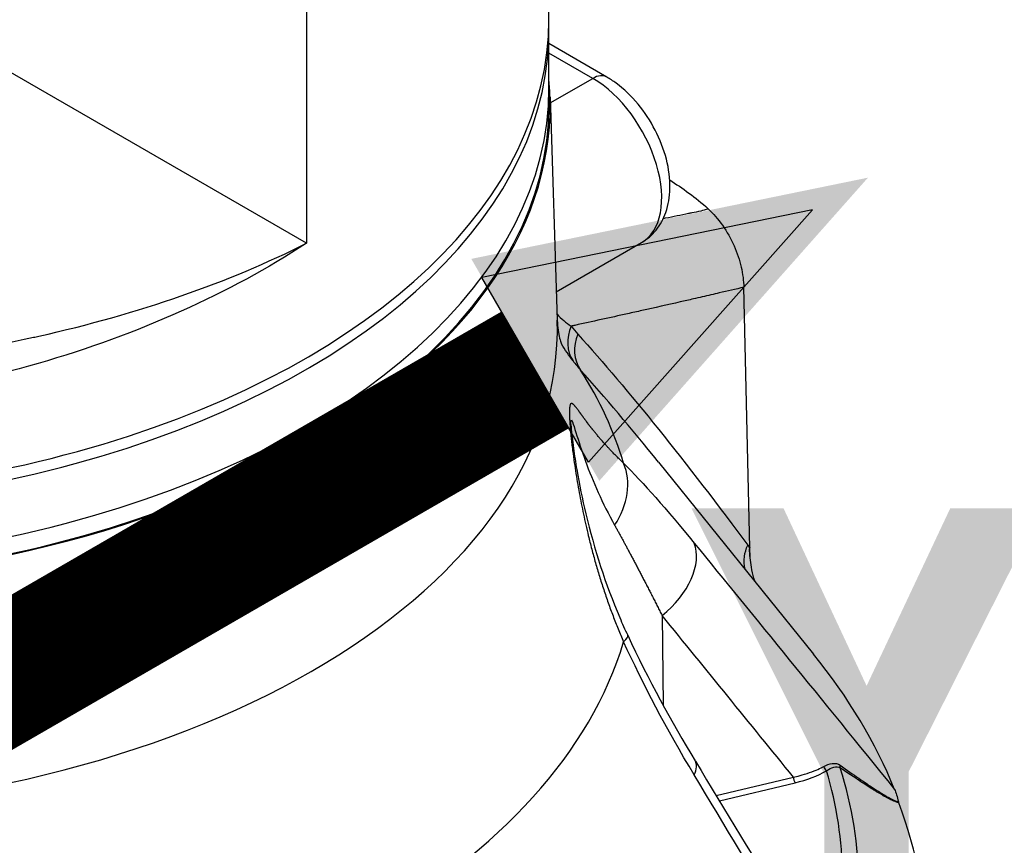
# Model space of a CAD drawing. Header units: millimetres. Extents: x 0 to 4378, y 0 to 2397.
# Tile 303 of 330: x 2759 to 2829, y 929 to 987. Entities that reach past the tile are written whole.
import ezdxf

# ---------------------------------------------------------------- set-up
doc = ezdxf.new("R2010")
doc.units = ezdxf.units.MM
doc.header["$LTSCALE"] = 0.2
doc.layers.add('01_Object Line', color=4, linetype='Continuous')
doc.layers.add('07_Special Line2', color=76, linetype='Continuous')
doc.styles.add('Rainbow-5.0 Style', font='malgunsl.ttf')

# ---------------------------------------------------------------- blocks, each defined once
blk = doc.blocks.new('Blk$A46N0-6W24B')
at = {"layer": '07_Special Line2'}
blk.add_hatch(color=256, dxfattribs=at).paths.add_polyline_path([(41.63336265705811, 24.38859702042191), (26.9113045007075, 21.37594973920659), (31.66330450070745, 13.14524430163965)])
for p, q in [((39.57568629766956, 23.20059702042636), (27.30730450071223, 20.69005761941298)), ((31.26730450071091, 13.83113642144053), (39.57568629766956, 23.20059702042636)), ((31.26730450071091, 13.83113642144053), (27.30730450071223, 20.69005761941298))]:
    blk.add_line(p, q, dxfattribs=at)
at = {"layer": '07_Special Line2', "const_width": 4.999999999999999}
blk.add_lwpolyline([(29.28730450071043, 17.26059702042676), (-0.936982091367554, -0.1894029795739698)], dxfattribs=at)
at = {"layer": '07_Special Line2', "insert": (35.08044783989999, 4.127631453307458), "char_height": 16, "attachment_point": 4, "style": 'Rainbow-5.0 Style'}
blk.add_mtext('{\\fMalgun Gothic Semilight|b1|i0|c129|p50;Y}', dxfattribs=at)
blk = doc.blocks.new('A$C3fd8c262_1')
for p, q in [((41.71930008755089, 163.9650476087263), (41.71930008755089, 112.3624636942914)), ((58.99999999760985, 128.284147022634), (58.99999999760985, 163.2701243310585)), ((41.71930008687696, 112.3624636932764), (-2.969848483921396, 138.1637556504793)), ((58.99999999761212, 123.3851675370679), (58.99999999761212, 127.4676504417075)), ((63.12468465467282, 124.2017507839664), (58.99999999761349, 126.5831385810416)), ((62.12468465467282, 124.1026931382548), (58.99999999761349, 125.9067306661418)), ((59.09557904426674, 122.3538381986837), (62.12468465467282, 124.1026931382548)), ((58.99999999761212, 123.3851675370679), (58.99999999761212, 122.1604226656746)), ((59.08152003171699, 122.7921335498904), (59.59169331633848, 106.8872769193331)), ((59.52703205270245, 108.9031177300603), (65.59968465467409, 112.4091653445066)), ((71.33211059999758, 108.8676945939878), (71.33211059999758, 108.8676368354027)), ((71.40533390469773, 108.8846961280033), (71.40533390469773, 108.884638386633)), ((73.31876677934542, 90.67373655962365), (72.88828393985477, 109.2296516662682)), ((68.11477474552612, 108.1295681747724), (68.11477474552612, 108.1296274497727)), ((68.92794754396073, 108.3145250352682), (68.92794754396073, 108.3145839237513)), ((69.28150093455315, 108.3952659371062), (69.28150093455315, 108.3953246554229)), ((66.84048245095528, 107.8418147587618), (66.84031261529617, 107.8417167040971)), ((66.70056118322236, 96.92188983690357), (66.70056118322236, 96.91272110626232)), ((66.80395053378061, 96.78484914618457), (77.85347397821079, 83.10836418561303)), ((73.16780081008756, 90.86783025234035), (73.27887333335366, 90.71861576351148)), ((73.33475470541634, 89.9845723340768), (73.31876677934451, 90.67373655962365)), ((67.05978453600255, 85.86284775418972), (67.13684783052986, 79.47637642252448)), ((67.15049613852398, 78.34529932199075), (67.15050255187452, 78.34476782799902)), ((70.92339744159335, 73.02883422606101), (76.42625234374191, 74.34384642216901)), ((71.14948474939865, 72.6559783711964), (76.54101840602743, 73.94534375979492))]:
    blk.add_line(p, q)
for centre, major_axis, ratio, start_param, end_param in [((-2.387878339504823e-09, 127.4676504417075), (59, 3.301178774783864e-14), 0.5773502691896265, 4.084224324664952, 6.295170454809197), ((-2.390152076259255e-09, 128.284147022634), (59.00000000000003, 5.404010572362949e-14), 0.5773502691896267, 4.10140942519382, 6.283185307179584), ((62.12468465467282, 122.4696999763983), (0.9999999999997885, 1.732050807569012), 0.5773502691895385, 0, 0.785398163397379), ((-2.384240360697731e-09, 122.1604226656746), (59.09165072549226, 3.816391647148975e-16), 0.5773502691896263, 4.745744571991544, 6.338887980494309), ((62.12468465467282, 118.4280419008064), (3.475000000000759, -6.01887655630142), 0.5773502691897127, 0, 2.356194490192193), ((-2.387878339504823e-09, 123.3851675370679), (59, 6.079511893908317e-14), 0.5773502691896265, 3.998893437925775, 6.283185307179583), ((-2.387878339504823e-09, 123.3851675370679), (59, 3.152339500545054e-14), 0.5773502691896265, 3.998893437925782, 6.283185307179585), ((-2.387878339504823e-09, 122.1604226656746), (59, 6.079511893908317e-14), 0.5773502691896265, 3.973424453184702, 6.283185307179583), ((-75.63831595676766, 228.246062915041), (164.5503253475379, -100.6016185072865), 0.3513291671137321, 5.967917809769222, 5.973856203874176), ((-2.384240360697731e-09, 113.1793488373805), (37.71289025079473, -2.289834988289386e-15), 0.5773502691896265, 6.153864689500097, 6.153883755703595), ((-2.384240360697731e-09, 113.5872085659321), (38.23469994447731, -7.632783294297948e-16), 0.5773502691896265, 6.146290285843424, 6.146308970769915), ((34.40609883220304, 108.14018498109), (-1.250000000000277, 2.165063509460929), 0.5773502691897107, 5.0252299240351, 5.025316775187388), ((34.19396679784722, 108.0177104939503), (-1.750000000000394, 3.031088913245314), 0.5773502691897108, 4.917579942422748, 4.917650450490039), ((34.19396679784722, 108.0177104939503), (-2.00000000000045, 3.464101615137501), 0.5773502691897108, 4.880125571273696, 4.880193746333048), ((34.68894154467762, 108.3034842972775), (1.050000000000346, -1.818653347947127), 0.5773502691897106, 4.146203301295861, 4.146208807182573), ((64.93279423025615, 108.6183525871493), (0.6147500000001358, -1.064778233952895), 0.577350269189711, 5.930861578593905, 5.931149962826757), ((64.93279423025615, 108.6183525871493), (0.6147500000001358, -1.064778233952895), 0.577350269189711, 6.276509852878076, 6.276797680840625), ((64.93279423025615, 108.6183525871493), (0.6250000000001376, -1.082531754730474), 0.5773502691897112, 0.07044316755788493, 0.07063994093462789), ((65.07421558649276, 108.7000022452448), (-1.150000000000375, 1.991858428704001), 0.5773502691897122, 3.952993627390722, 3.9530249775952), ((-2.384240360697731e-09, 106.2501111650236), (59.60191148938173, -1.908195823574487e-15), 0.5773502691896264, 4.737196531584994, 6.301702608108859), ((63.19903909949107, 105.6702705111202), (-2.368057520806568, -1.841820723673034), 0.870762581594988, 5.263420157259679, 6.210688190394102), ((63.67077750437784, 105.1066824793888), (-2.228162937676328, -2.00880310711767), 0.880447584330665, 5.199810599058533, 6.1677572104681), ((82.56830777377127, 136.9198291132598), (-18.18327219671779, -36.02230437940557), 0.497436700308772, 6.048828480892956, 6.087912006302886), ((-9.940777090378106e-10, 90.34651612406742), (65.2556036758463, -2.882071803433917e-09), 0.5773502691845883, 0.1694651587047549, 0.3520318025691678), ((55.74040607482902, 103.31112481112), (-5.750000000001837, 9.959292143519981), 0.5773502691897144, 4.120411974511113, 4.120869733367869), ((60.09072566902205, 94.18795755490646), (3.558077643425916, 3.512845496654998), 0.7992260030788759, 4.958929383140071, 5.982419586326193), ((65.14702305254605, 88.42207753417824), (3.876821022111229, 3.157571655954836), 0.6386806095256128, 4.68576515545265, 6.080709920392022), ((77.87711637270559, 91.98797266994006), (0.7157014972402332, 7.510516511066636), 0.6063612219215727, 1.798054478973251, 1.814612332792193), ((75.92485365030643, 89.88109068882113), (2.407278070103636, 1.790254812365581), 0.8674130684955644, 2.140512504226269, 2.16989577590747), ((60.09072566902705, 82.31544204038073), (4.522968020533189, 2.131375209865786), 0.136833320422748, 5.851521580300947, 6.283181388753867), ((60.09072566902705, 82.31544204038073), (4.52296802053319, 2.131375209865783), 0.1368333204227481, 6.283181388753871, 6.283188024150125), ((-2.383785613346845e-09, 90.34651612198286), (65.25560367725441, -6.808442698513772e-13), 0.5773502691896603, 4.881854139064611, 6.113720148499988), ((-2.895376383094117e-09, 62.14187100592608), (85.90660579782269, 1.048518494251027e-09), 0.577350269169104, 0.2304668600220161, 0.4364521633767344), ((65.1470221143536, 72.91231069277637), (4.274898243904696, 2.593309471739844), 0.3496061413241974, 5.797005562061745, 6.282673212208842), ((65.1470221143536, 72.91231069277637), (4.274898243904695, 2.593309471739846), 0.3496061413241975, 6.28267321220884, 6.283178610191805), ((78.78959547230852, 75.04856021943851), (0.1491496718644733, -0.2602887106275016), 0.5751710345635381, 4.176187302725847, 5.499655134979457), ((-2.384240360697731e-09, 60.53964858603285), (83.02486869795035, -6.106226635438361e-15), 0.5773502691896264, 0.3126054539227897, 0.3126426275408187), ((79.98687268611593, 75.18747871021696), (-0.170500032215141, -0.2468395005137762), 0.7301919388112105, 5.156942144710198, 5.89452505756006), ((57.5040360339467, 89.22284776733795), (23.24753589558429, -12.47741501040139), 0.4066503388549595, 5.85465130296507, 6.034691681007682), ((-2.392880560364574e-09, 67.04690345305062), (79.92684109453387, 1.52655665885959e-15), 0.5773502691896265, 6.125546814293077, 6.452078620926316), ((-2.393335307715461e-09, 66.60940941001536), (81.07590775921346, 6.106226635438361e-15), 0.5773502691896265, 6.106072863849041, 6.463545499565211), ((76.54101840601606, 74.19029273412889), (0.06977634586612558, -0.2917726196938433), 0.3124597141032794, 4.085306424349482, 5.629921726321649), ((-2.385149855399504e-09, 61.89871787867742), (85.91700522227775, 6.258882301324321e-14), 0.577350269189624, 6.067398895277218, 6.498971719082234)]:
    blk.add_ellipse(centre, major_axis=major_axis, ratio=ratio, start_param=start_param, end_param=end_param)
for points, knots in [([(65.59968465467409, 112.4091653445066), (65.99987127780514, 112.6402131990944), (66.35298670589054, 112.9488292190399), (66.94485791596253, 113.6825310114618), (67.171180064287, 114.1126538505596), (67.52141899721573, 115.1071025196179), (67.60981185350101, 115.6795782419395), (67.63913031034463, 116.9482890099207), (67.5460125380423, 117.6489287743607), (67.18658016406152, 119.0515329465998), (66.91475395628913, 119.7530411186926), (66.23010153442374, 121.0794012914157), (65.81933888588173, 121.7047523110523), (64.88246845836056, 122.839911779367), (64.356307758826, 123.3491997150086), (63.56948634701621, 123.9273322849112), (63.35051600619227, 124.0713669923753), (63.12468465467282, 124.2017507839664)], [2.35619449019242, 2.35619449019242, 2.35619449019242, 2.35619449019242, 2.575474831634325, 2.575474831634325, 2.815685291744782, 2.815685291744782, 3.115266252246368, 3.115266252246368, 3.475847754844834, 3.475847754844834, 3.845558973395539, 3.845558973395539, 4.210067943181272, 4.210067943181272, 4.576895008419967, 4.576895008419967, 4.71238898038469, 4.71238898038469, 4.71238898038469, 4.71238898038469]), ([(67.15654872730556, 114.1376803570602), (67.20863337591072, 114.1481033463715), (67.26068539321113, 114.1585219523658), (67.31270477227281, 114.168936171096), (67.86251266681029, 114.2790070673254), (68.40867386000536, 114.3885875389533), (68.95118113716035, 114.4976724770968), (69.03351001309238, 114.5142267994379), (69.11587648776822, 114.5306625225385), (69.19845828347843, 114.5468187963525), (69.41505903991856, 114.58919449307), (69.62835750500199, 114.6339864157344), (69.84267497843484, 114.6771594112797)], [0.7851306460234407, 0.7851306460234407, 0.7851306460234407, 0.7851306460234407, 0.7974935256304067, 0.7974935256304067, 0.7974935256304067, 0.9281603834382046, 0.9281603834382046, 0.9281603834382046, 0.9479898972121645, 0.9479898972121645, 0.9479898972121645, 1, 1, 1, 1]), ([(70.34263064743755, 114.8202920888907), (70.70598656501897, 114.4835942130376), (71.05194617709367, 114.0811514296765), (71.68305735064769, 113.1884954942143), (71.9675464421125, 112.6907902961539), (72.41532884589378, 111.6796683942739), (72.58163119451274, 111.1677824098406), (72.81024687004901, 110.1756743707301), (72.87512280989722, 109.6855063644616), (72.88817407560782, 109.229686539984)], [-0.6621411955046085, -0.6621411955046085, -0.6621411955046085, -0.6621411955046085, -0.500004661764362, -0.500004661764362, -0.330185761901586, -0.330185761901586, -0.1648010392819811, -0.1648010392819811, -7.303728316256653e-06, -7.303728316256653e-06, -7.303728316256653e-06, -7.303728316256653e-06]), ([(41.71930008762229, 112.362463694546), (38.99573942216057, 110.587107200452), (36.01279580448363, 108.9646436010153), (32.79886064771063, 107.5235373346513), (29.60715139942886, 106.0923970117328), (26.14654486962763, 104.827642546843), (22.59683805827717, 103.8015531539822), (19.03477180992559, 102.7718911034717), (15.36386825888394, 101.9667512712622), (11.58442441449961, 101.3833174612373), (7.804980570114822, 100.7998836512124), (3.902240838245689, 100.4451592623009), (0.05819792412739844, 100.3297449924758), (-3.787774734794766, 100.2142727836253), (-7.616840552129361, 100.3310185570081), (-11.42837630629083, 100.6828742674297), (-15.23608712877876, 101.0343768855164), (-18.94795770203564, 101.6172921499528), (-22.49764367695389, 102.4099816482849), (-24.33385506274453, 102.8200307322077), (-26.13917691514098, 103.2894397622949), (-27.90142520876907, 103.815480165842)], [0, 0, 0, 0, 0.06271685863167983, 0.06271685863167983, 0.06271685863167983, 0.125, 0.125, 0.125, 0.1875, 0.1875, 0.1875, 0.25, 0.25, 0.25, 0.312531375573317, 0.312531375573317, 0.312531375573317, 0.375, 0.375, 0.375, 0.4073142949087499, 0.4073142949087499, 0.4073142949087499, 0.4073142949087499]), ([(-24.24656182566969, 105.9256058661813), (-24.07727291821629, 105.8847968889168), (-23.90772717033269, 105.8444556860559), (-23.7379349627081, 105.8045842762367), (-23.61844453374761, 105.7765249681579), (-23.49882345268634, 105.7486963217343), (-23.37907526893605, 105.7210991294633), (-19.69582743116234, 104.8722570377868), (-15.84040404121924, 104.22909368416), (-11.89410592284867, 103.8096934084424), (-8.147712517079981, 103.4115383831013), (-4.390295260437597, 103.2193055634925), (-0.6316899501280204, 103.2209569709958), (-0.4517063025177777, 103.2210360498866), (-0.2717113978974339, 103.2215597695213), (-0.09170659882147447, 103.222526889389), (3.651992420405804, 103.2426408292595), (7.440971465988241, 103.4601713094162), (11.10737674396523, 103.8568158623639), (11.27601774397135, 103.8750600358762), (11.44440197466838, 103.8936843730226), (11.61251265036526, 103.9126869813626), (15.27501151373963, 104.3266822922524), (18.82487791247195, 104.9152222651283), (22.26325079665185, 105.6669970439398), (22.39323129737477, 105.6954163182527), (22.52309626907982, 105.7240788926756), (22.65284387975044, 105.7529842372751), (26.1788673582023, 106.5385164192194), (29.6194406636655, 107.5100452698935), (32.80578453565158, 108.6155455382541), (35.99005966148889, 109.7203280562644), (38.96712596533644, 110.9747193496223), (41.71930008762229, 112.362463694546)], [0.6220861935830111, 0.6220861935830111, 0.6220861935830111, 0.6220861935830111, 0.625, 0.625, 0.625, 0.6270505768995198, 0.6270505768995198, 0.6270505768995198, 0.6901227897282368, 0.6901227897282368, 0.6901227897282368, 0.75, 0.75, 0.75, 0.7528672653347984, 0.7528672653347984, 0.7528672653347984, 0.8125, 0.8125, 0.8125, 0.8152428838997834, 0.8152428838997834, 0.8152428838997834, 0.875, 0.875, 0.875, 0.8772589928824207, 0.8772589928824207, 0.8772589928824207, 0.9386494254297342, 0.9386494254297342, 0.9386494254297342, 1, 1, 1, 1]), ([(72.88817407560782, 109.229686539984), (72.30456374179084, 109.0940722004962), (71.72082436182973, 108.9577533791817), (71.13730097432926, 108.8225068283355), (70.93940733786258, 108.7766398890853), (70.74153610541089, 108.7308810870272), (70.54368742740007, 108.6852299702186), (70.12909682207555, 108.5895683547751), (69.7146013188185, 108.4943666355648), (69.3001960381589, 108.3995996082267), (68.98445922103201, 108.3273962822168), (68.66877477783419, 108.2554452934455), (68.35314099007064, 108.1837374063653), (67.44483959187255, 107.9773831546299), (66.53695468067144, 107.7730349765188), (65.62944562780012, 107.5704831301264), (65.2860566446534, 107.4938402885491), (64.94272113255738, 107.4174532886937), (64.5994374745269, 107.3413140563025), (63.34890800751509, 107.0639505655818), (62.09906164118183, 106.7898558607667), (60.84981112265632, 106.5185935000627), (60.76411478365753, 106.499985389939), (60.67842120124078, 106.481390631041), (60.59285048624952, 106.4627736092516)], [0, 0, 0, 0, 0.1421652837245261, 0.1421652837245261, 0.1421652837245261, 0.190378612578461, 0.190378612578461, 0.190378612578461, 0.2914093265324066, 0.2914093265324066, 0.2914093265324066, 0.368384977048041, 0.368384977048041, 0.368384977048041, 0.5898983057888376, 0.5898983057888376, 0.5898983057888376, 0.673715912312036, 0.673715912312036, 0.673715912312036, 0.979050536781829, 0.979050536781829, 0.979050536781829, 0.99999594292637, 0.99999594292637, 0.99999594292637, 0.99999594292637]), ([(59.59169331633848, 106.8872769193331), (59.59956403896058, 106.6419039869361), (59.62107334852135, 106.4018839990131), (59.68262541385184, 105.9661211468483), (59.72256856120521, 105.7705131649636), (59.80291835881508, 105.4510975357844), (59.84318931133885, 105.3273516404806), (59.8960899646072, 105.1819757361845), (59.91195388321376, 105.1473833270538), (59.91195388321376, 105.1473833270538)], [5.516304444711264, 5.516304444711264, 5.516304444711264, 5.516304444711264, 5.579158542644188, 5.579158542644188, 5.642012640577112, 5.642012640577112, 5.704866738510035, 5.704866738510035, 5.75796138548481, 5.75796138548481, 5.75796138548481, 5.75796138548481]), ([(60.5693919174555, 99.46147412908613), (60.56806600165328, 99.50282398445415), (60.56732741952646, 99.54071831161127), (60.56631883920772, 99.88132864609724), (60.61807018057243, 99.81284164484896), (60.75062968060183, 99.4658068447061), (60.83283268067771, 99.19306615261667), (61.1126761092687, 98.28848005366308), (61.33891754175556, 97.57837709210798), (62.13038281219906, 95.39821420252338), (62.8093101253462, 93.85003038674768), (63.68174013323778, 92.28754737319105)], [0.4930643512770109, 0.4930643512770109, 0.4930643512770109, 0.4930643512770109, 0.5, 0.5, 0.5625, 0.5625, 0.624999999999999, 0.624999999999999, 0.749999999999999, 0.749999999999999, 1, 1, 1, 1]), ([(60.56939191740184, 99.4614741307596), (60.56993466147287, 99.44454817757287), (60.57108441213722, 99.41671158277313), (60.57512452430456, 99.34263189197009), (60.57825448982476, 99.29378075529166), (60.58774076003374, 99.16476089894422), (60.59494514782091, 99.0788936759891), (60.61597218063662, 98.85205248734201), (60.63141524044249, 98.70375337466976), (60.67716210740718, 98.2994952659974), (60.71085652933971, 98.03464757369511), (60.81641433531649, 97.26907101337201), (60.89677789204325, 96.75841799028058), (61.16714376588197, 95.19839697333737), (61.38407028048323, 94.14555254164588), (62.23709833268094, 90.57356280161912), (63.0308936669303, 88.08210944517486), (64.22795596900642, 85.28535277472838), (64.41707395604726, 84.86404035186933), (64.6136928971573, 84.4468189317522)], [0, 0, 0, 0, 0.02027407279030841, 0.02027407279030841, 0.04346717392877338, 0.04346717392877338, 0.07605452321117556, 0.07605452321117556, 0.1255481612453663, 0.1255481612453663, 0.2081311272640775, 0.2081311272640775, 0.3631018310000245, 0.3631018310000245, 0.6841640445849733, 0.6841640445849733, 1.466210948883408, 1.466210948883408, 1.606267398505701, 1.606267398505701, 1.606267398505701, 1.606267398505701]), ([(72.98246609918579, 89.15127989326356), (72.9141590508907, 89.4397926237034), (72.89455284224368, 89.74616824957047), (72.93394350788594, 90.05014588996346), (72.97070941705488, 90.33386829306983), (73.052875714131, 90.6120072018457), (73.16780083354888, 90.86783024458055)], [0.4226079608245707, 0.4226079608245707, 0.4226079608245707, 0.4226079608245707, 0.7212539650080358, 0.7212539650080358, 0.7212539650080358, 1, 1, 1, 1]), ([(73.68129708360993, 88.27226535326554), (73.65647109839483, 88.35005491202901), (73.63320942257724, 88.42821508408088), (73.53727361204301, 88.77052178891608), (73.47860640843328, 89.03741362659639), (73.35187343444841, 89.75279518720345), (73.3069679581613, 90.19531558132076), (73.28494710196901, 90.59601586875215)], [1.212307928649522, 1.212307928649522, 1.212307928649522, 1.212307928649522, 1.23739034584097, 1.23739034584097, 1.321764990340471, 1.321764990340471, 1.465056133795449, 1.465056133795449, 1.465056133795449, 1.465056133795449]), ([(76.42625271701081, 74.34384651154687), (76.5454143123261, 74.36954167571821), (76.70241596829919, 74.40492812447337), (77.08780588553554, 74.50744318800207), (77.34631981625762, 74.5852665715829), (78.02968618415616, 74.82620376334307), (78.35905448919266, 74.98615836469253), (78.58469396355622, 75.10778972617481)], [0, 0, 0, 0, 0.249999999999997, 0.249999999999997, 0.499999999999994, 0.499999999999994, 0.9999999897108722, 0.9999999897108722, 0.9999999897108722, 0.9999999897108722]), ([(78.58469396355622, 75.10778972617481), (78.79918209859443, 75.22339830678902), (78.9689986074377, 75.29287967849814), (79.19032122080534, 75.3198422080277), (79.41164383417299, 75.34680473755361), (79.59474306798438, 75.3055750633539), (79.75082698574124, 75.19372119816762)], [0, 0, 0, 0, 0.5, 0.5, 0.5, 1, 1, 1, 1]), ([(79.75082698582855, 75.19372119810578), (80.22345090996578, 74.85502464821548), (80.66686957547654, 74.54328054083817), (81.07943100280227, 74.26070193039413), (81.28571171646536, 74.11941262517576), (81.48431025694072, 73.98540532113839), (81.67516087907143, 73.85872664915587), (81.77328105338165, 73.79359857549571), (81.8776051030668, 73.72494660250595), (81.98054131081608, 73.65759127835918), (82.07782324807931, 73.59393577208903), (82.17394107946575, 73.53140193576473), (82.26266167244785, 73.47380127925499), (82.56130785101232, 73.27990924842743), (82.79025530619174, 73.13293291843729), (83.02265159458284, 72.99910485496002), (83.07443816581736, 72.96928296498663), (83.12646860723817, 72.93996687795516), (83.17923810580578, 72.91115331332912), (83.46881485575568, 72.75303662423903), (83.71254145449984, 72.64727497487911), (83.9036281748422, 72.58867693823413)], [0, 0, 0, 0, 0.25, 0.25, 0.25, 0.375, 0.375, 0.375, 0.4392650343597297, 0.4392650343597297, 0.4392650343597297, 0.5, 0.5, 0.5, 0.7044425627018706, 0.7044425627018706, 0.7044425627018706, 0.75, 0.75, 0.75, 0.9999999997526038, 0.9999999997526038, 0.9999999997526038, 0.9999999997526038]), ([(83.92444600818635, 72.51975700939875), (83.82074602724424, 72.54735017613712), (83.70425029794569, 72.58838956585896), (83.57510548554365, 72.64298466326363), (83.51053300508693, 72.67028224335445), (83.44280174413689, 72.70097220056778), (83.37190406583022, 72.7350432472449), (83.30100638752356, 72.76911429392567), (83.20767668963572, 72.81679522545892), (83.14962310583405, 72.84741920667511), (83.12221130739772, 72.86187926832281), (83.09368881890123, 72.87715083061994), (83.06409112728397, 72.89318996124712), (82.96832294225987, 72.945087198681), (82.86072552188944, 73.00579878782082), (82.74169308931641, 73.07498481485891), (82.58587301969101, 73.16555316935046), (82.39072556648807, 73.28293202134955), (82.21458267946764, 73.39132825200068), (82.14728186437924, 73.4327443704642), (82.07892823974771, 73.47515116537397), (82.00958830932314, 73.51847007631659), (81.35300921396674, 73.92865640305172), (80.60320872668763, 74.4238409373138), (79.76078712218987, 75.00622738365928)], [1.43745142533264e-07, 1.43745142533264e-07, 1.43745142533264e-07, 1.43745142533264e-07, 0.125, 0.125, 0.125, 0.1875, 0.1875, 0.1875, 0.25, 0.25, 0.25, 0.2795113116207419, 0.2795113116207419, 0.2795113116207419, 0.375, 0.375, 0.375, 0.5, 0.5, 0.5, 0.547760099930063, 0.547760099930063, 0.547760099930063, 1, 1, 1, 1]), ([(83.63522269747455, 73.47169093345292), (83.6813607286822, 73.35816267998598), (83.72727111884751, 73.22544023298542), (83.81758906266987, 72.92698151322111), (83.86137285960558, 72.76330710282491), (83.90355079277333, 72.58899675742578)], [-0.1213984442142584, -0.1213984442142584, -0.1213984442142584, -0.1213984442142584, -0.06074723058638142, -0.06074723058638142, -6.147975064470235e-05, -6.147975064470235e-05, -6.147975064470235e-05, -6.147975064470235e-05]), ([(83.9036281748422, 72.58867693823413), (83.90682338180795, 72.57539266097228), (83.91014004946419, 72.56323118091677), (83.91714397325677, 72.54005720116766), (83.92083102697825, 72.52928306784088), (83.92444483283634, 72.51975818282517)], [-0.009683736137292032, -0.009683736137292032, -0.009683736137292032, -0.009683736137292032, -0.005063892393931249, -0.005063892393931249, -9.827162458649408e-07, -9.827162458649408e-07, -9.827162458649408e-07, -9.827162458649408e-07])]:
    blk.add_open_spline(points, degree=3, knots=knots)
for points in [[(67.60873002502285, 116.8772713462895), (68.52532553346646, 116.2748551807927), (69.44158082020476, 115.6551056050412), (70.34263064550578, 114.8202920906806)], [(59.57819300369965, 107.3081545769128), (59.8807281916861, 106.9958501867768), (60.21723156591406, 106.7099773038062), (60.59280076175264, 106.462762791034)], [(60.59280081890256, 106.462762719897), (60.74603079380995, 106.2657557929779), (60.90338996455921, 106.0779274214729), (61.06454355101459, 105.8991792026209)], [(61.06454355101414, 105.8991792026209), (64.65645513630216, 101.9151052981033), (68.73933272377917, 96.83134582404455), (73.31876677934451, 90.67373655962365)], [(60.72103368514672, 103.9826471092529), (60.42545677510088, 104.3667760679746), (60.15022446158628, 104.7751838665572), (59.89033839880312, 105.2001788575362)], [(66.80635815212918, 96.78126655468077), (64.84867334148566, 99.20407965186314), (62.99816875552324, 101.3900058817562), (61.25374333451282, 103.3371889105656)], [(64.32082443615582, 96.70065794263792), (65.71485632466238, 95.31937292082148), (67.37183872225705, 93.43992877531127), (69.35019130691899, 91.01722490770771)], [(69.35019132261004, 91.0172248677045), (73.62683549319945, 85.78001768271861), (78.38838823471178, 79.93149666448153), (83.6352226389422, 73.47169077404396)], [(76.42625271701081, 74.34384651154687), (73.30679084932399, 78.18570549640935), (70.18506620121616, 82.02567626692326), (67.05984007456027, 85.86277972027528)], [(64.61369483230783, 84.44681482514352), (66.09408242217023, 81.30506719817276), (67.72703201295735, 78.29965297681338), (69.4219266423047, 75.50561028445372)], [(69.35019130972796, 74.50679664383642), (67.373972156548, 77.78223563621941), (65.71679947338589, 80.95844108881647), (64.3208244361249, 83.99237430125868)], [(69.4355501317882, 75.48197865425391), (73.72695080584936, 68.4078106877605), (78.0117646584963, 61.33180208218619), (82.29275815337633, 54.25477077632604)], [(78.78959364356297, 74.80361797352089), (79.12786196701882, 75.03495193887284), (79.47679262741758, 75.19049973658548), (79.76078712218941, 75.00622738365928)], [(83.63522265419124, 50.81205146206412), (78.39114950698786, 59.51574982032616), (73.6296052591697, 67.41398082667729), (69.35019130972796, 74.50679664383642)]]:
    blk.add_open_spline(points, degree=3)
blk.add_rational_spline([(64.3208244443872, 96.70065792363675), (63.19998535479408, 97.76304548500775), (62.35299408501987, 98.76381616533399), (61.38182058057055, 100.058211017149), (61.10815352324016, 100.4627263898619), (60.77342694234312, 100.8667007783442), (60.67588392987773, 100.9680642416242), (60.51943228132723, 100.9453414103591), (60.45891014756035, 100.8040788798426), (60.46103557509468, 99.81696981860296), (60.52267959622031, 99.06501698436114), (60.68215015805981, 97.61204475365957), (60.78248438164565, 96.87391846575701), (61.1181253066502, 94.71246183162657), (61.39160557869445, 93.3130411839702), (62.36111349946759, 89.18590381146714), (63.20319189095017, 86.53325025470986), (64.32082444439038, 83.99237430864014)], [0.999999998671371, 0.999999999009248, 0.999999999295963, 0.999999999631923, 0.999999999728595, 0.999999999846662, 0.999999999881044, 0.999999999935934, 0.999999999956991, 0.999999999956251, 0.9999999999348, 0.999999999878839, 0.999999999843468, 0.999999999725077, 0.999999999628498, 0.999999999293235, 0.999999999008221, 0.999999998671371], degree=3, knots=[0, 0, 0, 0, 0.25, 0.25, 0.375, 0.375, 0.4375, 0.4375, 0.5, 0.5, 0.5625, 0.5625, 0.625, 0.625, 0.75, 0.75, 1, 1, 1, 1])
blk.add_rational_spline([(63.68174014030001, 92.28754738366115), (64.73694246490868, 90.3977273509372), (65.8698390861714, 88.21400436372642), (67.0597845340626, 85.86284791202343)], [1.00000000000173, 1.00000000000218, 1.00000000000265, 1.00000000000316], degree=3)

msp = doc.modelspace()

# ---------------------------------------------------------------- block references
at = {"xscale": 1.92, "yscale": 1.92, "zscale": 1.92}
msp.add_blockref('Blk$A46N0-6W24B', (2739.606371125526, 929.3554046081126), dxfattribs=at)
at = {"layer": '01_Object Line'}
msp.add_blockref('A$C3fd8c262_1', (2737.807365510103, 859.1456654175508), dxfattribs=at)

doc.saveas('drawing.dxf')
